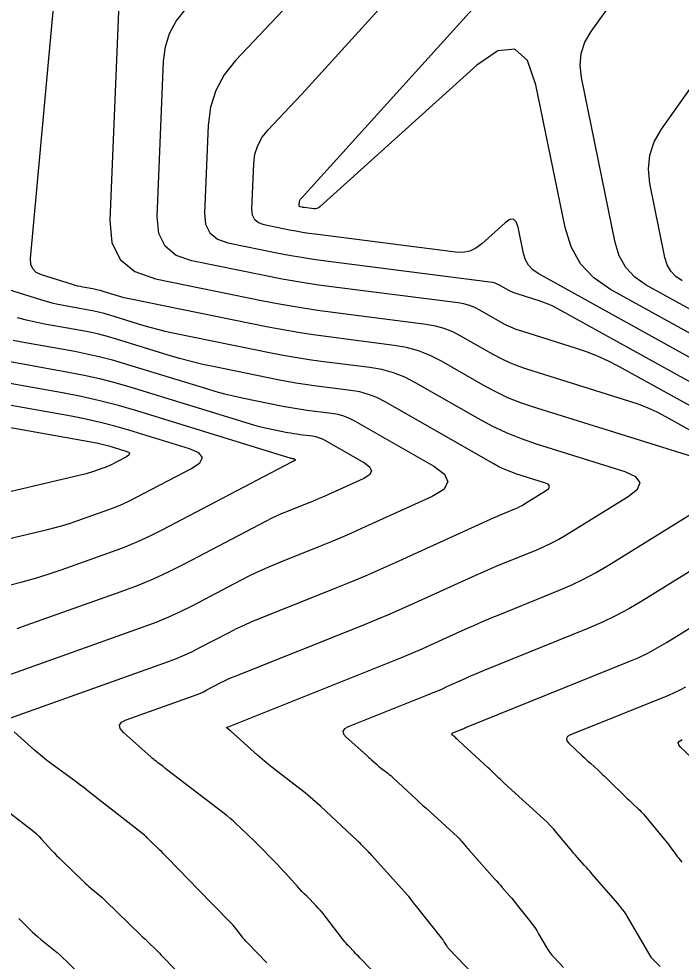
# Model space of a CAD drawing. Extents: x 1354696 to 1366163, y 660729 to 670380.
# Drawn here: x 1361828.5 to 1361868, y 664869.3 to 664925.5 of the extents above; entities that cross this region are included whole.
import ezdxf

# ---------------------------------------------------------------- set-up
doc = ezdxf.new("R2010")
doc.units = 0
doc.layers.add('R_Contours', color=7, linetype='Continuous')

msp = doc.modelspace()

# ---------------------------------------------------------------- linework, layer by layer
at = {"layer": 'R_Contours'}
for points in [[(1361845.716, 664927.573), (1361841.463, 664923.066), (1361840.784, 664922.212), (1361840.287, 664921.283), (1361839.97, 664920.278), (1361839.833, 664919.196), (1361839.62, 664913.963), (1361839.684, 664913.295), (1361839.938, 664912.776), (1361840.382, 664912.405), (1361841.016, 664912.183), (1361843.929, 664911.592), (1361844.659, 664911.451), (1361845.39, 664911.324), (1361846.124, 664911.21), (1361846.86, 664911.109), (1361856.638, 664909.865), (1361856.781, 664909.839), (1361856.92, 664909.8), (1361857.055, 664909.748), (1361857.184, 664909.682), (1361857.694, 664909.39), (1361857.823, 664909.32), (1361857.955, 664909.258), (1361858.091, 664909.203), (1361858.229, 664909.156), (1361859.604, 664908.725), (1361859.877, 664908.632), (1361860.144, 664908.526), (1361860.405, 664908.406), (1361860.661, 664908.273), (1361869.294, 664903.498)], [(1361869.046, 664905.076), (1361859.505, 664910.353), (1361859.184, 664910.575), (1361858.932, 664910.846), (1361858.748, 664911.168), (1361858.633, 664911.541), (1361858.309, 664913.13), (1361858.201, 664913.443), (1361858.038, 664913.59), (1361857.819, 664913.569), (1361857.546, 664913.381), (1361856.148, 664912.12), (1361855.801, 664911.864), (1361855.426, 664911.697), (1361855.022, 664911.62), (1361854.591, 664911.632), (1361846.218, 664912.698), (1361845.834, 664912.75), (1361845.452, 664912.81), (1361845.07, 664912.876), (1361844.69, 664912.95), (1361843.171, 664913.257), (1361842.841, 664913.373), (1361842.609, 664913.566), (1361842.477, 664913.837), (1361842.443, 664914.186), (1361842.555, 664916.914), (1361842.626, 664917.477), (1361842.791, 664918.002), (1361843.051, 664918.486), (1361843.404, 664918.931), (1361845.014, 664920.637), (1361845.415, 664921.064), (1361845.814, 664921.494), (1361846.21, 664921.925), (1361846.604, 664922.359), (1361851.562, 664927.846)], [(1361834.542, 664927.457), (1361833.972, 664913.518), (1361834.098, 664912.21), (1361834.596, 664911.194), (1361835.464, 664910.468), (1361836.704, 664910.033), (1361843.117, 664908.734), (1361844.19, 664908.526), (1361845.265, 664908.339), (1361846.344, 664908.171), (1361847.426, 664908.023), (1361852.832, 664907.335), (1361853.372, 664907.24), (1361853.895, 664907.093), (1361854.401, 664906.895), (1361854.889, 664906.646), (1361856.809, 664905.547), (1361857.295, 664905.286), (1361857.793, 664905.052), (1361858.302, 664904.846), (1361858.824, 664904.667), (1361864.95, 664902.748), (1361865.507, 664902.558), (1361866.054, 664902.34), (1361866.588, 664902.096), (1361867.111, 664901.823), (1361869.79, 664900.341)], [(1361868.992, 664907.987), (1361865.956, 664909.667), (1361865.27, 664910.14), (1361864.731, 664910.722), (1361864.338, 664911.41), (1361864.092, 664912.206), (1361862.087, 664922.044), (1361862.009, 664922.777), (1361862.08, 664923.478), (1361862.299, 664924.149), (1361862.666, 664924.787), (1361864.588, 664927.496)], [(1361868.734, 664899.411), (1361859.122, 664902.422), (1361858.408, 664902.667), (1361857.711, 664902.949), (1361857.031, 664903.269), (1361856.366, 664903.626), (1361853.742, 664905.128), (1361853.074, 664905.469), (1361852.382, 664905.74), (1361851.667, 664905.94), (1361850.929, 664906.071), (1361847.004, 664906.57), (1361846.101, 664906.694), (1361845.201, 664906.834), (1361844.303, 664906.99), (1361843.408, 664907.163), (1361835.222, 664908.822), (1361835.024, 664908.865), (1361834.826, 664908.913), (1361834.63, 664908.965), (1361834.435, 664909.023), (1361833.566, 664909.29), (1361833.417, 664909.334), (1361833.267, 664909.372), (1361833.116, 664909.407), (1361832.964, 664909.436), (1361832.353, 664909.545), (1361832.201, 664909.575), (1361832.049, 664909.609), (1361831.9, 664909.648), (1361831.751, 664909.692), (1361829.896, 664910.271), (1361829.587, 664910.416), (1361829.376, 664910.626), (1361829.263, 664910.902), (1361829.248, 664911.243), (1361830.651, 664926.653)], [(1361869.542, 664901.919), (1361864.321, 664904.807), (1361863.712, 664905.125), (1361863.089, 664905.41), (1361862.452, 664905.664), (1361861.802, 664905.886), (1361858.527, 664906.911), (1361858.197, 664907.025), (1361857.874, 664907.155), (1361857.559, 664907.303), (1361857.251, 664907.468), (1361856.037, 664908.164), (1361855.728, 664908.321), (1361855.408, 664908.447), (1361855.077, 664908.54), (1361854.735, 664908.6), (1361847.503, 664909.521), (1361846.414, 664909.669), (1361845.329, 664909.838), (1361844.247, 664910.026), (1361843.168, 664910.235), (1361838.86, 664911.108), (1361837.923, 664911.436), (1361837.267, 664911.985), (1361836.891, 664912.753), (1361836.796, 664913.741), (1361837.175, 664923.02), (1361837.283, 664923.875), (1361837.533, 664924.669), (1361837.926, 664925.404), (1361838.463, 664926.078)], [(1361868.798, 664906.654), (1361863.825, 664909.405), (1361862.827, 664910.094), (1361862.043, 664910.939), (1361861.471, 664911.941), (1361861.113, 664913.099), (1361859.376, 664921.621), (1361858.876, 664923.068), (1361858.122, 664923.744), (1361857.114, 664923.648), (1361855.853, 664922.78), (1361846.487, 664914.328), (1361846.407, 664914.269), (1361846.321, 664914.231), (1361846.228, 664914.213), (1361846.129, 664914.216), (1361845.576, 664914.286), (1361845.545, 664914.291), (1361845.513, 664914.295), (1361845.482, 664914.301), (1361845.451, 664914.307), (1361845.327, 664914.332), (1361845.3, 664914.342), (1361845.281, 664914.357), (1361845.27, 664914.38), (1361845.267, 664914.408), (1361845.276, 664914.631), (1361845.282, 664914.677), (1361845.296, 664914.72), (1361845.317, 664914.76), (1361845.346, 664914.796), (1361845.478, 664914.936), (1361845.51, 664914.971), (1361845.543, 664915.006), (1361845.575, 664915.041), (1361845.608, 664915.077), (1361855.769, 664926.324)], [(1361868.087, 664909.929), (1361867.713, 664910.187), (1361867.419, 664910.504), (1361867.205, 664910.879), (1361867.07, 664911.314), (1361866.173, 664915.717), (1361866.081, 664916.586), (1361866.164, 664917.419), (1361866.424, 664918.214), (1361866.861, 664918.972), (1361870.782, 664924.498)], [(1361851.017, 664867.318), (1361848.873, 664869.54), (1361848.79, 664869.625), (1361848.708, 664869.711), (1361848.626, 664869.796), (1361848.543, 664869.882), (1361848.214, 664870.223), (1361848.132, 664870.31), (1361848.054, 664870.399), (1361847.978, 664870.49), (1361847.904, 664870.583), (1361846.807, 664872.019), (1361846.682, 664872.177), (1361846.552, 664872.332), (1361846.417, 664872.482), (1361846.277, 664872.628), (1361845.708, 664873.205), (1361845.567, 664873.35), (1361845.428, 664873.496), (1361845.29, 664873.645), (1361845.154, 664873.795), (1361844.457, 664874.571), (1361844.295, 664874.749), (1361844.131, 664874.926), (1361843.965, 664875.101), (1361843.797, 664875.275), (1361842.818, 664876.275), (1361842.657, 664876.438), (1361842.493, 664876.6), (1361842.328, 664876.759), (1361842.162, 664876.917), (1361841.491, 664877.545), (1361841.322, 664877.7), (1361841.149, 664877.85), (1361840.972, 664877.997), (1361840.791, 664878.139), (1361837.355, 664880.774), (1361837.301, 664880.815), (1361837.248, 664880.857), (1361837.195, 664880.898), (1361837.142, 664880.939), (1361836.869, 664881.152), (1361836.846, 664881.17), (1361836.823, 664881.188), (1361836.8, 664881.205), (1361836.776, 664881.223), (1361836.676, 664881.295), (1361836.655, 664881.311), (1361836.635, 664881.327), (1361836.615, 664881.344), (1361836.596, 664881.361), (1361836.518, 664881.431), (1361836.499, 664881.449), (1361836.48, 664881.466), (1361836.46, 664881.484), (1361836.441, 664881.501), (1361834.796, 664882.973), (1361834.595, 664883.209), (1361834.552, 664883.413), (1361834.669, 664883.587), (1361834.944, 664883.729), (1361838.9, 664885.138), (1361839.119, 664885.221), (1361839.335, 664885.311), (1361839.548, 664885.409), (1361839.758, 664885.514), (1361840.59, 664885.951), (1361840.799, 664886.057), (1361841.011, 664886.158), (1361841.225, 664886.253), (1361841.442, 664886.343), (1361849.107, 664889.404), (1361849.876, 664889.716), (1361850.641, 664890.037), (1361851.402, 664890.368), (1361852.159, 664890.707), (1361855.795, 664892.363), (1361856.243, 664892.564), (1361856.694, 664892.761), (1361857.146, 664892.952), (1361857.601, 664893.139), (1361859.424, 664893.875), (1361859.875, 664894.068), (1361860.316, 664894.281), (1361860.748, 664894.511), (1361861.17, 664894.761), (1361864.875, 664897.057), (1361865.431, 664897.5), (1361865.586, 664897.893), (1361865.339, 664898.235), (1361864.69, 664898.527), (1361859.419, 664900.177), (1361858.514, 664900.488), (1361857.63, 664900.846), (1361856.767, 664901.251), (1361855.924, 664901.704), (1361852.197, 664903.838), (1361851.552, 664904.167), (1361850.884, 664904.429), (1361850.193, 664904.622), (1361849.48, 664904.748), (1361846.581, 664905.117), (1361845.857, 664905.216), (1361845.136, 664905.328), (1361844.417, 664905.454), (1361843.699, 664905.592), (1361837.723, 664906.804), (1361837.273, 664906.901), (1361836.825, 664907.009), (1361836.38, 664907.128), (1361835.938, 664907.258), (1361833.968, 664907.865), (1361833.63, 664907.963), (1361833.29, 664908.051), (1361832.947, 664908.129), (1361832.602, 664908.196), (1361831.215, 664908.443), (1361830.87, 664908.511), (1361830.527, 664908.589), (1361830.187, 664908.677), (1361829.85, 664908.777), (1361825.644, 664910.09)], [(1361827.727, 664883.74), (1361837.478, 664887.215), (1361837.946, 664887.391), (1361838.406, 664887.584), (1361838.86, 664887.792), (1361839.307, 664888.016), (1361841.079, 664888.946), (1361841.524, 664889.172), (1361841.975, 664889.387), (1361842.432, 664889.59), (1361842.894, 664889.782), (1361847.405, 664891.583), (1361848.309, 664891.95), (1361849.209, 664892.328), (1361850.104, 664892.717), (1361850.995, 664893.116), (1361856.894, 664895.803), (1361857.045, 664895.87), (1361857.197, 664895.937), (1361857.35, 664896.001), (1361857.503, 664896.064), (1361858.116, 664896.312), (1361858.268, 664896.377), (1361858.417, 664896.449), (1361858.562, 664896.526), (1361858.705, 664896.61), (1361859.953, 664897.384), (1361860.14, 664897.533), (1361860.192, 664897.665), (1361860.109, 664897.78), (1361859.89, 664897.879), (1361858.239, 664898.396), (1361857.873, 664898.521), (1361857.515, 664898.666), (1361857.166, 664898.83), (1361856.825, 664899.014), (1361850.383, 664902.702), (1361849.898, 664902.95), (1361849.395, 664903.146), (1361848.876, 664903.292), (1361848.339, 664903.387), (1361846.158, 664903.664), (1361845.614, 664903.739), (1361845.071, 664903.823), (1361844.53, 664903.917), (1361843.991, 664904.022), (1361840.224, 664904.785), (1361839.522, 664904.936), (1361838.824, 664905.105), (1361838.13, 664905.291), (1361837.441, 664905.494), (1361834.369, 664906.44), (1361833.842, 664906.593), (1361833.312, 664906.73), (1361832.777, 664906.851), (1361832.239, 664906.956), (1361830.077, 664907.342), (1361829.539, 664907.446), (1361829.005, 664907.568), (1361828.475, 664907.706)], [(1361828.208, 664906.382), (1361828.94, 664906.24), (1361831.876, 664905.716), (1361832.608, 664905.573), (1361833.334, 664905.409), (1361834.055, 664905.223), (1361834.77, 664905.015), (1361839.789, 664903.469), (1361840.301, 664903.318), (1361840.817, 664903.18), (1361841.337, 664903.055), (1361841.859, 664902.942), (1361844.282, 664902.451), (1361844.644, 664902.381), (1361845.006, 664902.318), (1361845.37, 664902.261), (1361845.736, 664902.211), (1361847.198, 664902.025), (1361847.558, 664901.962), (1361847.906, 664901.864), (1361848.243, 664901.732), (1361848.569, 664901.566), (1361853.284, 664898.866), (1361853.924, 664898.384), (1361854.123, 664897.922), (1361853.882, 664897.48), (1361853.2, 664897.059), (1361848.979, 664895.137), (1361848.382, 664894.869), (1361847.781, 664894.609), (1361847.178, 664894.355), (1361846.571, 664894.109), (1361844.139, 664893.138), (1361843.535, 664892.887), (1361842.937, 664892.621), (1361842.347, 664892.34), (1361841.763, 664892.044), (1361838.855, 664890.518), (1361838.172, 664890.175), (1361837.478, 664889.856), (1361836.773, 664889.562), (1361836.057, 664889.292), (1361826.69, 664885.954)], [(1361827.802, 664905.138), (1361831.514, 664904.475), (1361832.438, 664904.296), (1361833.356, 664904.088), (1361834.267, 664903.853), (1361835.172, 664903.589), (1361842.286, 664901.399), (1361842.547, 664901.322), (1361842.81, 664901.251), (1361843.074, 664901.188), (1361843.34, 664901.13), (1361844.573, 664900.88), (1361844.757, 664900.845), (1361844.942, 664900.813), (1361845.127, 664900.784), (1361845.313, 664900.758), (1361846.057, 664900.664), (1361846.24, 664900.631), (1361846.418, 664900.582), (1361846.589, 664900.514), (1361846.755, 664900.43), (1361849.154, 664899.056), (1361849.48, 664898.81), (1361849.581, 664898.575), (1361849.459, 664898.351), (1361849.112, 664898.136), (1361846.964, 664897.158), (1361846.66, 664897.022), (1361846.354, 664896.889), (1361846.047, 664896.76), (1361845.738, 664896.635), (1361844.5, 664896.141), (1361844.193, 664896.013), (1361843.889, 664895.878), (1361843.588, 664895.735), (1361843.291, 664895.584), (1361838.404, 664893.02), (1361837.483, 664892.557), (1361836.549, 664892.128), (1361835.599, 664891.732), (1361834.636, 664891.37), (1361828.971, 664889.351), (1361828.437, 664889.168)], [(1361827.965, 664891.764), (1361828.751, 664891.962), (1361829.531, 664892.181), (1361830.304, 664892.421), (1361831.072, 664892.683), (1361834.128, 664893.772), (1361834.887, 664894.058), (1361835.633, 664894.369), (1361836.369, 664894.707), (1361837.093, 664895.071), (1361844.819, 664899.124), (1361844.83, 664899.129), (1361844.84, 664899.135), (1361844.851, 664899.139), (1361844.862, 664899.144), (1361844.905, 664899.161), (1361844.916, 664899.165), (1361844.927, 664899.17), (1361844.937, 664899.175), (1361844.948, 664899.179), (1361845.023, 664899.214), (1361845.035, 664899.221), (1361845.04, 664899.229), (1361845.036, 664899.237), (1361845.025, 664899.246), (1361844.941, 664899.294), (1361844.935, 664899.297), (1361844.929, 664899.299), (1361844.923, 664899.301), (1361844.916, 664899.302), (1361844.89, 664899.305), (1361844.877, 664899.307), (1361844.864, 664899.31), (1361844.821, 664899.318), (1361844.812, 664899.32), (1361844.802, 664899.323), (1361844.793, 664899.325), (1361844.784, 664899.328), (1361835.573, 664902.164), (1361834.48, 664902.483), (1361833.378, 664902.767), (1361832.269, 664903.018), (1361831.151, 664903.235), (1361825.99, 664904.156)], [(1361823.867, 664893.573), (1361830.262, 664895.088), (1361830.719, 664895.203), (1361831.173, 664895.33), (1361831.623, 664895.47), (1361832.069, 664895.622), (1361833.846, 664896.255), (1361834.287, 664896.421), (1361834.722, 664896.603), (1361835.149, 664896.799), (1361835.57, 664897.011), (1361838.832, 664898.722), (1361839.338, 664899.064), (1361839.488, 664899.373), (1361839.283, 664899.649), (1361838.724, 664899.892), (1361835.114, 664901.004), (1361834.264, 664901.251), (1361833.407, 664901.473), (1361832.544, 664901.668), (1361831.674, 664901.837), (1361824.064, 664903.195)], [(1361822.138, 664902.234), (1361832.956, 664900.303), (1361833.199, 664900.256), (1361833.441, 664900.201), (1361833.681, 664900.139), (1361833.92, 664900.07), (1361834.932, 664899.758), (1361835.089, 664899.69), (1361835.146, 664899.613), (1361835.104, 664899.526), (1361834.962, 664899.43), (1361834.048, 664898.95), (1361833.93, 664898.891), (1361833.81, 664898.836), (1361833.688, 664898.785), (1361833.564, 664898.739), (1361833.066, 664898.561), (1361832.941, 664898.518), (1361832.815, 664898.479), (1361832.688, 664898.443), (1361832.56, 664898.411), (1361822.008, 664895.912)], [(1361856.025, 664868.14), (1361854.189, 664870.063), (1361854.152, 664870.104), (1361854.117, 664870.148), (1361854.085, 664870.193), (1361854.056, 664870.241), (1361853.944, 664870.434), (1361853.915, 664870.482), (1361853.885, 664870.529), (1361853.853, 664870.575), (1361853.819, 664870.619), (1361852.203, 664872.665), (1361852.162, 664872.717), (1361852.121, 664872.769), (1361852.08, 664872.821), (1361852.04, 664872.874), (1361851.814, 664873.17), (1361851.806, 664873.18), (1361851.798, 664873.189), (1361851.79, 664873.198), (1361851.781, 664873.207), (1361851.746, 664873.243), (1361851.737, 664873.252), (1361851.729, 664873.261), (1361851.72, 664873.27), (1361851.712, 664873.279), (1361849.595, 664875.637), (1361849.527, 664875.712), (1361849.458, 664875.786), (1361849.389, 664875.86), (1361849.318, 664875.933), (1361849.035, 664876.222), (1361848.963, 664876.294), (1361848.891, 664876.366), (1361848.818, 664876.436), (1361848.745, 664876.506), (1361846.54, 664878.571), (1361846.237, 664878.848), (1361845.926, 664879.118), (1361845.609, 664879.38), (1361845.286, 664879.635), (1361843.914, 664880.687), (1361843.622, 664880.915), (1361843.334, 664881.149), (1361843.051, 664881.388), (1361842.772, 664881.632), (1361841.158, 664883.071), (1361841.088, 664883.133), (1361840.972, 664883.237), (1361840.956, 664883.257), (1361840.952, 664883.274), (1361840.961, 664883.289), (1361840.984, 664883.302), (1361851.031, 664887.313), (1361851.554, 664887.526), (1361852.073, 664887.744), (1361852.591, 664887.968), (1361853.105, 664888.199), (1361855.157, 664889.134), (1361855.672, 664889.364), (1361856.188, 664889.59), (1361856.708, 664889.809), (1361857.229, 664890.023), (1361860.731, 664891.438), (1361861.481, 664891.76), (1361862.215, 664892.113), (1361862.933, 664892.496), (1361863.636, 664892.911), (1361869.706, 664896.673)], [(1361868.774, 664892.718), (1361865.697, 664890.811), (1361864.919, 664890.352), (1361864.123, 664889.926), (1361863.31, 664889.536), (1361862.48, 664889.18), (1361856.23, 664886.655), (1361855.954, 664886.541), (1361855.68, 664886.425), (1361855.407, 664886.306), (1361855.135, 664886.185), (1361854.051, 664885.691), (1361853.779, 664885.569), (1361853.506, 664885.45), (1361853.232, 664885.335), (1361852.956, 664885.223), (1361848.179, 664883.316), (1361847.961, 664883.192), (1361847.871, 664883.047), (1361847.906, 664882.879), (1361848.068, 664882.689), (1361849.27, 664881.615), (1361849.345, 664881.549), (1361849.42, 664881.482), (1361849.494, 664881.415), (1361849.569, 664881.349), (1361849.868, 664881.082), (1361849.943, 664881.016), (1361850.02, 664880.952), (1361850.097, 664880.889), (1361850.176, 664880.827), (1361850.546, 664880.543), (1361850.634, 664880.475), (1361850.719, 664880.404), (1361850.803, 664880.331), (1361850.885, 664880.256), (1361851.98, 664879.231), (1361852.189, 664879.035), (1361852.4, 664878.84), (1361852.611, 664878.645), (1361852.823, 664878.452), (1361854.701, 664876.742), (1361854.764, 664876.683), (1361854.824, 664876.622), (1361854.883, 664876.558), (1361854.939, 664876.493), (1361855.159, 664876.227), (1361855.214, 664876.161), (1361855.27, 664876.095), (1361855.327, 664876.03), (1361855.384, 664875.966), (1361856.914, 664874.254), (1361857.029, 664874.125), (1361857.143, 664873.996), (1361857.257, 664873.866), (1361857.37, 664873.736), (1361857.823, 664873.213), (1361857.935, 664873.082), (1361858.046, 664872.95), (1361858.155, 664872.816), (1361858.263, 664872.681), (1361859.05, 664871.686), (1361859.181, 664871.513), (1361859.306, 664871.337), (1361859.424, 664871.155), (1361859.536, 664870.97), (1361859.983, 664870.195), (1361860.089, 664870.022), (1361860.205, 664869.857), (1361860.331, 664869.699), (1361860.467, 664869.548), (1361861.029, 664868.96)], [(1361866.776, 664869.014), (1361866.401, 664869.395), (1361866.387, 664869.409), (1361866.373, 664869.424), (1361866.359, 664869.439), (1361866.344, 664869.453), (1361866.288, 664869.512), (1361866.275, 664869.527), (1361866.262, 664869.543), (1361866.251, 664869.559), (1361866.24, 664869.577), (1361864.826, 664872.027), (1361864.786, 664872.093), (1361864.745, 664872.157), (1361864.701, 664872.219), (1361864.655, 664872.279), (1361864.465, 664872.519), (1361864.418, 664872.579), (1361864.369, 664872.638), (1361864.32, 664872.696), (1361864.271, 664872.754), (1361862.712, 664874.553), (1361862.604, 664874.677), (1361862.496, 664874.8), (1361862.387, 664874.923), (1361862.278, 664875.045), (1361861.841, 664875.534), (1361861.732, 664875.657), (1361861.625, 664875.781), (1361861.518, 664875.906), (1361861.413, 664876.032), (1361860.591, 664877.026), (1361860.415, 664877.23), (1361860.233, 664877.428), (1361860.044, 664877.619), (1361859.848, 664877.804), (1361857.488, 664879.953), (1361857.406, 664880.028), (1361857.325, 664880.104), (1361857.244, 664880.181), (1361857.164, 664880.258), (1361856.847, 664880.568), (1361856.767, 664880.645), (1361856.687, 664880.722), (1361856.606, 664880.798), (1361856.524, 664880.873), (1361854.787, 664882.475), (1361854.74, 664882.519), (1361854.692, 664882.562), (1361854.645, 664882.605), (1361854.597, 664882.648), (1361854.405, 664882.819), (1361854.371, 664882.859), (1361854.363, 664882.895), (1361854.382, 664882.926), (1361854.429, 664882.952), (1361854.88, 664883.133), (1361854.91, 664883.145), (1361854.939, 664883.157), (1361854.968, 664883.17), (1361854.998, 664883.183), (1361855.114, 664883.235), (1361855.143, 664883.249), (1361855.172, 664883.261), (1361855.201, 664883.274), (1361855.231, 664883.286), (1361864.876, 664887.183), (1361865.467, 664887.436), (1361866.045, 664887.714), (1361866.61, 664888.016), (1361867.164, 664888.343), (1361869.352, 664889.699)], [(1361868.302, 664885.681), (1361867.966, 664885.501), (1361867.623, 664885.336), (1361867.273, 664885.186), (1361861.437, 664882.828), (1361861.267, 664882.731), (1361861.195, 664882.615), (1361861.221, 664882.482), (1361861.345, 664882.33), (1361862.14, 664881.589), (1361862.26, 664881.478), (1361862.38, 664881.366), (1361862.501, 664881.254), (1361862.621, 664881.143), (1361863.104, 664880.698), (1361863.224, 664880.586), (1361863.344, 664880.474), (1361863.463, 664880.36), (1361863.58, 664880.246), (1361864.826, 664879.031), (1361864.908, 664878.951), (1361864.991, 664878.873), (1361865.074, 664878.795), (1361865.159, 664878.718), (1361865.496, 664878.41), (1361865.579, 664878.332), (1361865.659, 664878.251), (1361865.736, 664878.167), (1361865.81, 664878.081), (1361867.026, 664876.612), (1361867.117, 664876.501), (1361867.206, 664876.388), (1361867.294, 664876.275), (1361867.38, 664876.16), (1361867.722, 664875.699), (1361867.807, 664875.585), (1361867.894, 664875.47), (1361867.981, 664875.356), (1361868.069, 664875.243)], [(1361843.328, 664869.232), (1361842.182, 664870.42), (1361842.088, 664870.52), (1361841.997, 664870.623), (1361841.91, 664870.728), (1361841.825, 664870.836), (1361841.491, 664871.273), (1361841.406, 664871.38), (1361841.318, 664871.485), (1361841.226, 664871.587), (1361841.131, 664871.686), (1361839.201, 664873.643), (1361839.161, 664873.685), (1361839.121, 664873.727), (1361839.081, 664873.769), (1361839.042, 664873.812), (1361838.887, 664873.985), (1361838.848, 664874.028), (1361838.808, 664874.071), (1361838.768, 664874.113), (1361838.728, 664874.155), (1361837.377, 664875.535), (1361837.267, 664875.647), (1361837.157, 664875.757), (1361837.045, 664875.868), (1361836.933, 664875.977), (1361836.304, 664876.588), (1361836.281, 664876.61), (1361836.259, 664876.633), (1361836.237, 664876.656), (1361836.215, 664876.679), (1361836.13, 664876.772), (1361836.108, 664876.795), (1361836.085, 664876.817), (1361836.062, 664876.838), (1361836.037, 664876.858), (1361832.709, 664879.457), (1361832.437, 664879.668), (1361832.163, 664879.876), (1361831.888, 664880.082), (1361831.61, 664880.286), (1361830.438, 664881.142), (1361830.193, 664881.326), (1361829.953, 664881.517), (1361829.718, 664881.713), (1361829.488, 664881.916), (1361828.269, 664883.023)], [(1361868.695, 664881.452), (1361868.002, 664882.098), (1361867.89, 664882.235), (1361867.867, 664882.356), (1361867.932, 664882.461), (1361868.086, 664882.549)], [(1361828.034, 664878.163), (1361829.261, 664877.205), (1361829.431, 664877.067), (1361829.595, 664876.922), (1361829.753, 664876.77), (1361829.904, 664876.611), (1361830.498, 664875.964), (1361830.648, 664875.804), (1361830.799, 664875.645), (1361830.954, 664875.489), (1361831.11, 664875.335), (1361832.4, 664874.083), (1361832.505, 664873.983), (1361832.613, 664873.885), (1361832.723, 664873.789), (1361832.835, 664873.696), (1361833.286, 664873.327), (1361833.398, 664873.234), (1361833.508, 664873.138), (1361833.615, 664873.039), (1361833.72, 664872.938), (1361835.819, 664870.875), (1361835.847, 664870.849), (1361835.875, 664870.823), (1361835.904, 664870.797), (1361835.934, 664870.772), (1361836.054, 664870.675), (1361836.083, 664870.65), (1361836.112, 664870.625), (1361836.14, 664870.599), (1361836.168, 664870.572), (1361836.811, 664869.925), (1361836.926, 664869.808), (1361837.042, 664869.691), (1361837.157, 664869.573), (1361837.272, 664869.454), (1361838.533, 664868.146)], [(1361828.545, 664871.87), (1361829.179, 664871.247), (1361829.339, 664871.093), (1361829.502, 664870.943), (1361829.669, 664870.797), (1361829.84, 664870.655), (1361830.637, 664870.006), (1361830.826, 664869.849), (1361831.009, 664869.687), (1361831.189, 664869.52), (1361831.364, 664869.348), (1361832.646, 664868.059)]]:
    msp.add_lwpolyline(points, dxfattribs=at)

doc.saveas('drawing.dxf')
